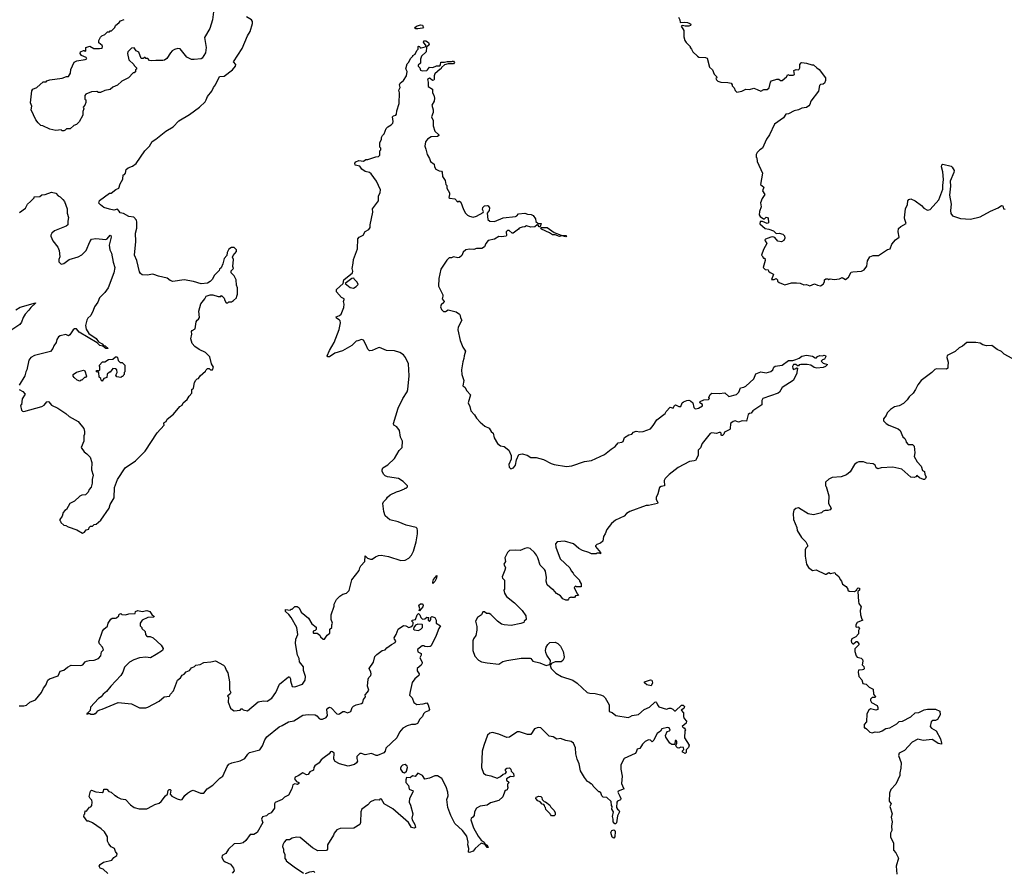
# Model space of a CAD drawing. Extents: x 2087054 to 2277909, y 548907 to 753496.
# Tile 390 of 444: x 2253369 to 2264415, y 654247 to 663816. Entities that reach past the tile are written whole.
import ezdxf

# ---------------------------------------------------------------- set-up
doc = ezdxf.new("R2010")
doc.units = 0

msp = doc.modelspace()

# ---------------------------------------------------------------- linework, layer by layer
at = {"layer": '0CON20XD'}
for points in [[(2255542, 663905), (2255532, 663815), (2255504, 663716), (2255442, 663615), (2255460, 663505), (2255452, 663445), (2255417, 663385), (2255405, 663377), (2255328, 663368), (2255295, 663368), (2255245, 663397), (2255169, 663489), (2255145, 663492), (2255105, 663480), (2255080, 663465), (2255060, 663445), (2255020, 663380), (2254995, 663363), (2254975, 663357), (2254895, 663360), (2254844, 663354), (2254825, 663360), (2254805, 663380), (2254785, 663380), (2254775, 663390), (2254765, 663390), (2254755, 663380), (2254732, 663382), (2254705, 663450), (2254677, 663467), (2254655, 663500), (2254625, 663498), (2254584, 663456), (2254578, 663435), (2254592, 663365), (2254650, 663315), (2254652, 663302), (2254680, 663275), (2254678, 663262), (2254670, 663255), (2254668, 663232), (2254655, 663220), (2254642, 663218), (2254590, 663165), (2254515, 663128), (2254465, 663080), (2254415, 663060), (2254385, 663031), (2254325, 663022), (2254275, 663000), (2254255, 663000), (2254235, 663010), (2254175, 663008), (2254111, 662979), (2254100, 662965), (2254100, 662925), (2254110, 662915), (2254110, 662885), (2254100, 662855), (2254080, 662835), (2254090, 662815), (2254078, 662785), (2254077, 662745), (2254035, 662670), (2254005, 662640), (2253975, 662630), (2253935, 662590), (2253895, 662590), (2253880, 662575), (2253865, 662570), (2253845, 662570), (2253835, 662580), (2253775, 662572), (2253708, 662588), (2253630, 662625), (2253605, 662630), (2253577, 662657), (2253552, 662692), (2253498, 662805), (2253507, 662845), (2253492, 662882), (2253494, 662915), (2253507, 663017), (2253515, 663037), (2253560, 663055), (2253633, 663117), (2253665, 663120), (2253675, 663130), (2253708, 663142), (2253845, 663160), (2253895, 663180), (2253915, 663180), (2253940, 663215), (2253943, 663257), (2253981, 663339), (2254010, 663355), (2254105, 663370), (2254122, 663378), (2254115, 663392), (2254062, 663415), (2254048, 663435), (2254050, 663455), (2254085, 663470), (2254095, 663470), (2254105, 663460), (2254110, 663465), (2254110, 663505), (2254155, 663520), (2254202, 663492), (2254265, 663491), (2254293, 663497), (2254300, 663515), (2254296, 663526), (2254258, 663558), (2254258, 663582), (2254275, 663620), (2254290, 663635), (2254325, 663650), (2254355, 663680), (2254375, 663680), (2254385, 663690), (2254398, 663692), (2254435, 663730), (2254445, 663750), (2254486, 663784), (2254500, 663805), (2254542, 663818)], [(2254075, 658052), (2254096, 658064), (2254115, 658090), (2254145, 658100), (2254150, 658115), (2254165, 658130), (2254187, 658133), (2254205, 658150), (2254227, 658153), (2254279, 658201), (2254372, 658335), (2254383, 658375), (2254429, 658451), (2254434, 658566), (2254466, 658654), (2254552, 658785), (2254668, 658865), (2254776, 658974), (2254910, 659180), (2254990, 659265), (2254987, 659285), (2254991, 659295), (2255013, 659307), (2255025, 659334), (2255093, 659387), (2255165, 659474), (2255191, 659489), (2255205, 659515), (2255248, 659552), (2255269, 659591), (2255302, 659625), (2255300, 659665), (2255318, 659682), (2255332, 659745), (2255345, 659770), (2255360, 659785), (2255375, 659790), (2255395, 659820), (2255455, 659870), (2255460, 659885), (2255475, 659900), (2255495, 659900), (2255508, 659888), (2255532, 659888), (2255542, 659915), (2255522, 659955), (2255503, 660033), (2255455, 660080), (2255384, 660114), (2255335, 660148), (2255305, 660182), (2255288, 660235), (2255302, 660285), (2255296, 660315), (2255304, 660326), (2255338, 660345), (2255348, 660425), (2255360, 660445), (2255376, 660454), (2255386, 660474), (2255380, 660545), (2255403, 660627), (2255447, 660683), (2255460, 660715), (2255505, 660728), (2255535, 660728), (2255595, 660708), (2255625, 660710), (2255635, 660720), (2255665, 660690), (2255670, 660665), (2255685, 660640), (2255705, 660640), (2255715, 660650), (2255745, 660650), (2255767, 660663), (2255800, 660695), (2255807, 660713), (2255812, 660735), (2255812, 660805), (2255802, 660835), (2255798, 660895), (2255775, 660940), (2255740, 660975), (2255742, 660998), (2255768, 661025), (2255760, 661045), (2255767, 661123), (2255758, 661152), (2255765, 661170), (2255800, 661215), (2255800, 661235), (2255775, 661260), (2255745, 661260), (2255715, 661240), (2255697, 661203), (2255692, 661168), (2255662, 661135), (2255648, 661075), (2255628, 661032), (2255610, 661015), (2255608, 661002), (2255555, 660950), (2255529, 660901), (2255505, 660878), (2255475, 660860), (2255405, 660852), (2255319, 660879), (2255215, 660897), (2255087, 660877), (2255059, 660889), (2255025, 660917), (2254925, 660939), (2254875, 660956), (2254855, 660959), (2254805, 660950), (2254745, 660954), (2254725, 660967), (2254712, 660985), (2254684, 661114), (2254658, 661175), (2254671, 661325), (2254668, 661422), (2254682, 661478), (2254684, 661545), (2254678, 661568), (2254648, 661598), (2254595, 661608), (2254535, 661642), (2254495, 661648), (2254486, 661666), (2254465, 661688), (2254425, 661678), (2254375, 661688), (2254315, 661710), (2254277, 661737), (2254258, 661758), (2254264, 661786), (2254375, 661870), (2254395, 661870), (2254449, 661911), (2254483, 661927), (2254497, 661975), (2254527, 662025), (2254530, 662075), (2254545, 662080), (2254558, 662095), (2254562, 662135), (2254585, 662153), (2254635, 662173), (2254675, 662202), (2254773, 662345), (2254824, 662396), (2254855, 662450), (2254898, 662475), (2255008, 662565), (2255092, 662615), (2255155, 662680), (2255275, 662753), (2255388, 662835), (2255450, 662895), (2255463, 662915), (2255477, 662955), (2255523, 663015), (2255544, 663056), (2255566, 663084), (2255612, 663178), (2255665, 663182), (2255755, 663254), (2255791, 663295), (2255793, 663315), (2255767, 663345), (2255866, 663494), (2255926, 663635), (2255956, 663684), (2255981, 663775), (2255980, 663795), (2255968, 663815), (2255915, 663848)], [(2260760, 663845), (2260777, 663815), (2260780, 663785), (2260831, 663789), (2260860, 663785), (2260888, 663775), (2260897, 663765), (2260895, 663752), (2260875, 663742), (2260835, 663742), (2260805, 663750), (2260790, 663745), (2260820, 663695), (2260820, 663625), (2260833, 663583), (2260845, 663560), (2260890, 663515), (2260890, 663505), (2260907, 663487), (2260922, 663455), (2260972, 663405), (2260990, 663395), (2261065, 663392), (2261083, 663383), (2261107, 663285), (2261143, 663253), (2261160, 663205), (2261188, 663178), (2261190, 663165), (2261180, 663155), (2261185, 663140), (2261200, 663125), (2261234, 663114), (2261315, 663113), (2261350, 663105), (2261362, 663085), (2261363, 663073), (2261385, 663050), (2261395, 663020), (2261415, 663002), (2261470, 663015), (2261515, 663037), (2261555, 663033), (2261605, 663047), (2261642, 663032), (2261685, 663013), (2261719, 663031), (2261756, 663034), (2261778, 663052), (2261792, 663115), (2261805, 663130), (2261865, 663150), (2261885, 663148), (2261905, 663133), (2261925, 663133), (2261972, 663175), (2261985, 663200), (2262003, 663193), (2262045, 663193), (2262060, 663200), (2262053, 663245), (2262082, 663258), (2262105, 663252), (2262115, 663262), (2262121, 663275), (2262123, 663315), (2262135, 663332), (2262145, 663337), (2262195, 663330), (2262255, 663308), (2262275, 663310), (2262314, 663274), (2262339, 663259), (2262408, 663165), (2262408, 663135), (2262398, 663105), (2262385, 663093), (2262355, 663090), (2262341, 663079), (2262330, 663015), (2262245, 662903), (2262232, 662865), (2262221, 662849), (2262195, 662831), (2262145, 662822), (2262105, 662805), (2262058, 662795), (2261995, 662761), (2261964, 662756), (2261938, 662715), (2261838, 662645), (2261782, 662525), (2261746, 662474), (2261702, 662375), (2261674, 662356), (2261642, 662325), (2261633, 662303), (2261632, 662275), (2261640, 662265), (2261644, 662224), (2261702, 662095), (2261682, 661965), (2261718, 661935), (2261702, 661895), (2261727, 661855), (2261699, 661811), (2261681, 661759), (2261689, 661715), (2261670, 661665), (2261667, 661625), (2261675, 661608), (2261715, 661580), (2261725, 661580), (2261745, 661598), (2261760, 661595), (2261768, 661585), (2261770, 661545), (2261770, 661535), (2261755, 661530), (2261702, 661552), (2261678, 661552), (2261673, 661525), (2261734, 661474), (2261775, 661467), (2261826, 661446), (2261855, 661417), (2261888, 661422), (2261930, 661410), (2261949, 661389), (2261954, 661365), (2261943, 661337), (2261915, 661323), (2261875, 661331), (2261840, 661370), (2261819, 661379), (2261795, 661376), (2261737, 661353), (2261730, 661345), (2261732, 661335), (2261750, 661305), (2261713, 661237), (2261692, 661175), (2261698, 661165), (2261715, 661140), (2261728, 661138), (2261732, 661115), (2261710, 661035), (2261733, 661013), (2261765, 661010), (2261770, 660995), (2261787, 660977), (2261820, 660965), (2261827, 660957), (2261802, 660902), (2261835, 660902), (2261855, 660910), (2261870, 660895), (2261872, 660882), (2261890, 660865), (2261935, 660848), (2261955, 660842), (2262028, 660862), (2262085, 660862), (2262125, 660860), (2262165, 660840), (2262195, 660843), (2262235, 660829), (2262285, 660850), (2262320, 660835), (2262355, 660830), (2262385, 660847), (2262400, 660875), (2262400, 660895), (2262413, 660907), (2262435, 660908), (2262445, 660900), (2262463, 660907), (2262505, 660902), (2262565, 660908), (2262595, 660922), (2262635, 660900), (2262669, 660925), (2262699, 660981), (2262715, 660987), (2262815, 660993), (2262843, 661007), (2262875, 661050), (2262881, 661109), (2262907, 661153), (2262945, 661169), (2263005, 661168), (2263105, 661238), (2263136, 661244), (2263152, 661298), (2263194, 661346), (2263236, 661374), (2263224, 661436), (2263229, 661471), (2263254, 661496), (2263315, 661530), (2263299, 661575), (2263294, 661594), (2263307, 661693), (2263328, 661742), (2263334, 661785), (2263345, 661798), (2263365, 661804), (2263414, 661784), (2263485, 661732), (2263512, 661702), (2263555, 661679), (2263585, 661687), (2263680, 661795), (2263726, 661915), (2263724, 661955), (2263734, 662024), (2263727, 662107), (2263711, 662165), (2263714, 662186), (2263725, 662193), (2263821, 662171), (2263832, 662162), (2263852, 662125), (2263849, 662101), (2263808, 662005), (2263812, 661948), (2263802, 661845), (2263820, 661745), (2263811, 661675), (2263815, 661640), (2263835, 661613), (2263925, 661586), (2263980, 661580)], [(2257835, 663713), (2257814, 663714), (2257800, 663725), (2257820, 663745), (2257865, 663760), (2257890, 663755), (2257892, 663742), (2257900, 663735), (2257888, 663722), (2257835, 663713)], [(2257187, 657663), (2257198, 657685), (2257240, 657735), (2257245, 657798), (2257272, 657772), (2257305, 657760), (2257325, 657762), (2257362, 657788), (2257395, 657802), (2257425, 657807), (2257505, 657793), (2257645, 657748), (2257695, 657752), (2257735, 657773), (2257766, 657805), (2257787, 657853), (2257816, 657955), (2257833, 658045), (2257832, 658085), (2257828, 658105), (2257816, 658116), (2257705, 658144), (2257615, 658179), (2257522, 658202), (2257469, 658249), (2257453, 658295), (2257442, 658385), (2257450, 658405), (2257485, 658440), (2257494, 658456), (2257525, 658482), (2257595, 658518), (2257635, 658528), (2257685, 658550), (2257695, 658560), (2257705, 658560), (2257720, 658575), (2257720, 658585), (2257670, 658635), (2257620, 658665), (2257494, 658684), (2257470, 658695), (2257455, 658710), (2257436, 658746), (2257434, 658765), (2257444, 658786), (2257499, 658821), (2257575, 658892), (2257625, 658980), (2257660, 659015), (2257662, 659085), (2257641, 659131), (2257630, 659205), (2257602, 659245), (2257568, 659265), (2257564, 659284), (2257616, 659455), (2257667, 659563), (2257715, 659641), (2257724, 659666), (2257738, 659818), (2257731, 659955), (2257698, 660025), (2257675, 660054), (2257635, 660082), (2257575, 660099), (2257485, 660104), (2257405, 660136), (2257390, 660135), (2257325, 660102), (2257295, 660100), (2257275, 660120), (2257258, 660165), (2257225, 660218), (2257205, 660228), (2257162, 660212), (2257145, 660210), (2257095, 660160), (2256991, 660099), (2256905, 660072), (2256845, 660032), (2256825, 660033), (2256819, 660045), (2256845, 660105), (2256896, 660195), (2256955, 660340), (2256969, 660415), (2256966, 660435), (2256955, 660449), (2256923, 660465), (2256918, 660482), (2256958, 660495), (2256975, 660512), (2257006, 660585), (2257010, 660625), (2257002, 660655), (2257010, 660675), (2257008, 660685), (2256980, 660700), (2256925, 660760), (2256923, 660787), (2257000, 660855), (2257004, 660896), (2257102, 660975), (2257108, 660995), (2257098, 661025), (2257112, 661085), (2257114, 661126), (2257160, 661245), (2257163, 661357), (2257178, 661375), (2257223, 661397), (2257245, 661438), (2257285, 661462), (2257302, 661485), (2257302, 661515), (2257331, 661655), (2257328, 661695), (2257393, 661785), (2257396, 661835), (2257414, 661875), (2257416, 661906), (2257372, 662005), (2257312, 662085), (2257295, 662100), (2257245, 662113), (2257207, 662137), (2257185, 662172), (2257134, 662184), (2257128, 662205), (2257139, 662221), (2257174, 662236), (2257225, 662230), (2257253, 662247), (2257275, 662248), (2257365, 662278), (2257395, 662280), (2257410, 662295), (2257410, 662345), (2257420, 662355), (2257420, 662375), (2257410, 662385), (2257410, 662435), (2257430, 662475), (2257428, 662495), (2257438, 662515), (2257458, 662535), (2257480, 662595), (2257500, 662615), (2257538, 662635), (2257554, 662655), (2257561, 662675), (2257550, 662725), (2257563, 662737), (2257590, 662745), (2257598, 662755), (2257600, 662795), (2257626, 662876), (2257631, 662995), (2257624, 663025), (2257637, 663055), (2257631, 663085), (2257638, 663102), (2257676, 663134), (2257710, 663185), (2257717, 663235), (2257703, 663265), (2257718, 663322), (2257735, 663340), (2257755, 663380), (2257780, 663405), (2257780, 663415), (2257805, 663430), (2257825, 663470), (2257840, 663485), (2257840, 663515), (2257845, 663520), (2257856, 663516), (2257862, 663502), (2257875, 663500), (2257918, 663512), (2257928, 663522), (2257900, 663565), (2257905, 663580), (2257925, 663580), (2257955, 663562), (2257962, 663535), (2257932, 663508), (2257930, 663455), (2257877, 663405), (2257866, 663374), (2257865, 663330), (2257840, 663305), (2257840, 663295), (2257857, 663277), (2257865, 663250), (2257885, 663242), (2257935, 663247), (2257946, 663254), (2257965, 663282), (2258005, 663278), (2258045, 663298), (2258082, 663298), (2258092, 663308), (2258095, 663340), (2258135, 663338), (2258165, 663347), (2258215, 663348), (2258225, 663352), (2258235, 663350), (2258248, 663335), (2258235, 663322), (2258175, 663322), (2258135, 663310), (2258102, 663278), (2258095, 663260), (2258085, 663260), (2258025, 663210), (2258018, 663185), (2258020, 663145), (2258015, 663138), (2258000, 663135), (2257976, 663156), (2257965, 663159), (2257944, 663145), (2257952, 663115), (2257950, 663065), (2258000, 663035), (2258000, 662995), (2258015, 662970), (2258023, 662935), (2258019, 662901), (2257992, 662855), (2258008, 662805), (2258008, 662775), (2257990, 662725), (2258009, 662685), (2258009, 662625), (2258027, 662565), (2258072, 662525), (2258072, 662515), (2258056, 662504), (2257985, 662501), (2257946, 662474), (2257922, 662445), (2257916, 662395), (2257924, 662364), (2257940, 662305), (2257967, 662257), (2257978, 662225), (2258020, 662195), (2258023, 662165), (2258037, 662137), (2258075, 662118), (2258100, 662115), (2258108, 662105), (2258112, 662055), (2258142, 662012), (2258150, 661965), (2258160, 661955), (2258162, 661925), (2258192, 661872), (2258192, 661855), (2258182, 661822), (2258193, 661813), (2258250, 661805), (2258285, 661770), (2258292, 661778), (2258305, 661778), (2258318, 661768), (2258350, 661685), (2258372, 661645), (2258394, 661624), (2258415, 661611), (2258455, 661601), (2258495, 661610), (2258569, 661651), (2258572, 661665), (2258560, 661685), (2258565, 661710), (2258582, 661728), (2258615, 661730), (2258626, 661726), (2258640, 661705), (2258638, 661675), (2258612, 661645), (2258622, 661575), (2258643, 661555), (2258695, 661552), (2258795, 661593), (2258933, 661607), (2258946, 661614), (2258965, 661638), (2259035, 661643), (2259065, 661633), (2259109, 661629), (2259130, 661620), (2259155, 661580), (2259161, 661551), (2259185, 661530), (2259218, 661528), (2259208, 661492), (2259195, 661492), (2259192, 661498), (2259185, 661510), (2259175, 661512), (2259148, 661492), (2259105, 661487), (2259055, 661504), (2259035, 661492), (2259005, 661489), (2258974, 661476), (2258966, 661464), (2258905, 661422), (2258895, 661422), (2258859, 661449), (2258840, 661450), (2258828, 661435), (2258830, 661395), (2258825, 661388), (2258775, 661378), (2258745, 661382), (2258696, 661354), (2258625, 661337), (2258600, 661305), (2258582, 661268), (2258555, 661250), (2258495, 661250), (2258463, 661237), (2258415, 661240), (2258376, 661234), (2258345, 661208), (2258329, 661171), (2258304, 661146), (2258285, 661143), (2258237, 661153), (2258215, 661142), (2258188, 661142), (2258162, 661118), (2258093, 661015), (2258073, 660913), (2258068, 660825), (2258115, 660730), (2258118, 660712), (2258108, 660685), (2258130, 660655), (2258128, 660642), (2258097, 660615), (2258090, 660595), (2258102, 660562), (2258125, 660542), (2258145, 660542), (2258175, 660560), (2258265, 660538), (2258302, 660512), (2258311, 660495), (2258315, 660470), (2258330, 660445), (2258288, 660365), (2258283, 660337), (2258309, 660215), (2258342, 660142), (2258372, 660095), (2258354, 660045), (2258353, 660013), (2258340, 659975), (2258326, 659886), (2258331, 659835), (2258351, 659765), (2258340, 659705), (2258365, 659690), (2258385, 659652), (2258426, 659606), (2258400, 659515), (2258419, 659475), (2258432, 659425), (2258473, 659383), (2258494, 659345), (2258535, 659300), (2258587, 659255), (2258635, 659230), (2258657, 659195), (2258680, 659175), (2258692, 659122), (2258728, 659058), (2258765, 659033), (2258806, 659026), (2258857, 658985), (2258882, 658925), (2258882, 658885), (2258858, 658825), (2258860, 658795), (2258880, 658775), (2258910, 658785), (2258932, 658815), (2258943, 658877), (2258970, 658935), (2259005, 658942), (2259062, 658928), (2259105, 658902), (2259163, 658903), (2259245, 658880), (2259330, 658835), (2259365, 658823), (2259505, 658803), (2259565, 658810), (2259705, 658859), (2259785, 658869), (2259930, 658935), (2260004, 658996), (2260050, 659025), (2260085, 659068), (2260125, 659073), (2260138, 659082), (2260154, 659126), (2260204, 659156), (2260235, 659163), (2260255, 659186), (2260285, 659197), (2260325, 659190), (2260365, 659194), (2260445, 659226), (2260475, 659260), (2260516, 659325), (2260610, 659395), (2260622, 659418), (2260665, 659468), (2260700, 659455), (2260714, 659486), (2260725, 659492), (2260765, 659474), (2260786, 659474), (2260803, 659515), (2260815, 659528), (2260855, 659543), (2260875, 659547), (2260895, 659540), (2260922, 659515), (2260934, 659464), (2260942, 659452), (2260955, 659449), (2260985, 659457), (2261029, 659481), (2261028, 659498), (2261000, 659515), (2261005, 659530), (2261045, 659550), (2261098, 659552), (2261107, 659563), (2261100, 659575), (2261115, 659610), (2261135, 659623), (2261215, 659621), (2261279, 659629), (2261325, 659588), (2261410, 659610), (2261436, 659634), (2261457, 659683), (2261495, 659691), (2261515, 659703), (2261607, 659785), (2261629, 659841), (2261685, 659864), (2261745, 659853), (2261795, 659867), (2261818, 659885), (2261830, 659915), (2261845, 659927), (2261925, 659938), (2261995, 659992), (2262043, 659993), (2262075, 660002), (2262115, 660017), (2262145, 660038), (2262195, 660052), (2262265, 660038), (2262295, 660020), (2262308, 660022), (2262320, 660035), (2262345, 660047), (2262375, 660042), (2262395, 660052), (2262408, 660048), (2262412, 660035), (2262400, 660005), (2262375, 660000), (2262360, 659985), (2262385, 659960), (2262430, 659945), (2262410, 659925), (2262385, 659912), (2262314, 659904)], [(2253368, 661652), (2253435, 661700), (2253455, 661747), (2253492, 661775), (2253530, 661815), (2253533, 661827), (2253595, 661832), (2253618, 661852), (2253655, 661853), (2253725, 661882), (2253775, 661870), (2253801, 661841), (2253825, 661828), (2253855, 661798), (2253870, 661775), (2253900, 661695), (2253901, 661645), (2253916, 661595), (2253908, 661555), (2253909, 661515), (2253892, 661498), (2253760, 661445), (2253731, 661419), (2253718, 661398), (2253718, 661385), (2253742, 661335), (2253798, 661265), (2253812, 661225), (2253818, 661155), (2253808, 661125), (2253808, 661098), (2253835, 661072), (2253865, 661078), (2253925, 661123), (2254025, 661153), (2254065, 661177), (2254114, 661226), (2254156, 661324), (2254176, 661354), (2254225, 661361), (2254335, 661351), (2254352, 661358), (2254385, 661398), (2254390, 661395), (2254394, 661374), (2254373, 661285), (2254382, 661235), (2254401, 661195), (2254417, 661095), (2254438, 661035), (2254426, 660975), (2254360, 660805), (2254326, 660755), (2254266, 660694), (2254245, 660646), (2254209, 660595), (2254193, 660553), (2254166, 660495), (2254134, 660465), (2254122, 660445), (2254106, 660385), (2254115, 660343), (2254145, 660296), (2254227, 660237), (2254252, 660202), (2254295, 660180), (2254308, 660158), (2254328, 660155), (2254360, 660125), (2254335, 660127), (2254303, 660153), (2254269, 660159), (2254239, 660189), (2254035, 660309), (2254006, 660346), (2253985, 660346), (2253969, 660335), (2253930, 660280), (2253915, 660269), (2253885, 660283), (2253825, 660269), (2253804, 660255), (2253784, 660225), (2253778, 660195), (2253752, 660155), (2253741, 660125), (2253715, 660094), (2253535, 660046), (2253494, 660026), (2253473, 659995), (2253448, 659885), (2253438, 659865), (2253425, 659820), (2253363, 659715)], [(2263980, 661580), (2264035, 661577), (2264145, 661602), (2264262, 661668), (2264346, 661704), (2264385, 661730), (2264398, 661728), (2264405, 661692), (2264425, 661690)], [(2259495, 661379), (2259455, 661390), (2259425, 661383), (2259375, 661401), (2259345, 661403), (2259313, 661425), (2259222, 661465), (2259212, 661478), (2259225, 661483), (2259285, 661482), (2259365, 661429), (2259445, 661399), (2259498, 661395), (2259505, 661384), (2259495, 661379)], [(2257115, 660802), (2257145, 660820), (2257168, 660845), (2257155, 660870), (2257120, 660905), (2257117, 660917), (2257095, 660910), (2257020, 660855), (2257075, 660810), (2257115, 660802)], [(2253325, 660561), (2253375, 660590), (2253545, 660640), (2253546, 660635), (2253493, 660587), (2253472, 660555), (2253430, 660510), (2253408, 660475), (2253390, 660420), (2253371, 660395), (2253215, 660289)], [(2264505, 660014), (2264415, 660064), (2264385, 660094), (2264335, 660114), (2264275, 660158), (2264214, 660154), (2264176, 660166), (2264146, 660186), (2264095, 660194), (2263995, 660193), (2263945, 660151), (2263908, 660132), (2263865, 660093), (2263775, 660048), (2263769, 660025), (2263784, 659974), (2263782, 659922), (2263782, 659905), (2263766, 659894), (2263655, 659896), (2263635, 659890), (2263603, 659857), (2263484, 659766), (2263445, 659718), (2263420, 659665), (2263392, 659625), (2263347, 659583), (2263325, 659548), (2263285, 659508), (2263236, 659484), (2263185, 659472), (2263137, 659443), (2263100, 659405), (2263090, 659375), (2263060, 659335), (2263060, 659315), (2263090, 659285), (2263120, 659265), (2263224, 659224), (2263248, 659205), (2263278, 659135), (2263298, 659115), (2263312, 659092), (2263313, 659073), (2263335, 659050), (2263387, 659047), (2263405, 659030), (2263412, 658955), (2263403, 658913), (2263437, 658855), (2263484, 658804), (2263497, 658757), (2263520, 658745), (2263523, 658713), (2263538, 658685), (2263532, 658665), (2263520, 658655), (2263510, 658655), (2263464, 658674), (2263435, 658700), (2263422, 658685), (2263403, 658677), (2263365, 658681), (2263265, 658772), (2263166, 658794), (2263035, 658786), (2262995, 658774), (2262976, 658785), (2262965, 658817), (2262945, 658830), (2262875, 658840), (2262835, 658853), (2262785, 658853), (2262765, 658847), (2262736, 658824), (2262685, 658740), (2262645, 658707), (2262585, 658687), (2262485, 658678), (2262445, 658660), (2262410, 658625), (2262410, 658585), (2262417, 658577), (2262447, 658473), (2262443, 658385), (2262473, 658335), (2262462, 658315), (2262435, 658307), (2262404, 658306), (2262385, 658300), (2262365, 658282), (2262275, 658258), (2262215, 658272), (2262105, 658338), (2262075, 658330), (2262055, 658310), (2262048, 658275), (2262050, 658205), (2262086, 658116), (2262093, 658083), (2262140, 658005), (2262189, 657955), (2262209, 657919), (2262207, 657905), (2262188, 657885), (2262180, 657865), (2262181, 657795), (2262197, 657705), (2262218, 657668), (2262265, 657636), (2262305, 657642), (2262405, 657592), (2262417, 657593), (2262445, 657610), (2262465, 657600), (2262515, 657610), (2262520, 657595), (2262558, 657568), (2262573, 657535), (2262590, 657515), (2262600, 657480), (2262643, 657453), (2262660, 657425), (2262660, 657415), (2262674, 657404), (2262735, 657398), (2262758, 657412), (2262760, 657425), (2262775, 657440), (2262790, 657435), (2262790, 657415), (2262772, 657398), (2262778, 657285), (2262782, 657265), (2262808, 657225), (2262800, 657185), (2262803, 657135), (2262818, 657088), (2262830, 657075), (2262765, 657050), (2262750, 657025), (2262748, 657008), (2262755, 657000), (2262775, 657002), (2262792, 656985), (2262778, 656962), (2262780, 656925), (2262749, 656891), (2262704, 656866), (2262698, 656845), (2262700, 656825), (2262715, 656810), (2262725, 656810), (2262755, 656838), (2262765, 656838), (2262785, 656810), (2262785, 656800), (2262740, 656755), (2262738, 656725), (2262753, 656675), (2262765, 656660), (2262811, 656651), (2262823, 656635), (2262829, 656615), (2262822, 656575), (2262838, 656555), (2262842, 656535), (2262840, 656525), (2262825, 656518), (2262780, 656515), (2262777, 656495), (2262784, 656445), (2262816, 656406), (2262827, 656367), (2262867, 656357), (2262900, 656325), (2262943, 656303), (2262947, 656247), (2262970, 656215), (2262965, 656210), (2262932, 656208), (2262915, 656190), (2262914, 656174), (2262925, 656152), (2262989, 656119), (2262998, 656098), (2262996, 656075), (2262975, 656067), (2262915, 656080), (2262895, 656068), (2262873, 656025), (2262868, 655935), (2262842, 655905), (2262845, 655870), (2262855, 655870), (2262869, 655859), (2262905, 655818), (2262933, 655813), (2262965, 655823), (2262995, 655820), (2263020, 655825), (2263046, 655834), (2263085, 655861), (2263132, 655868), (2263211, 655915), (2263235, 655938), (2263275, 655943), (2263365, 655991), (2263415, 656038), (2263455, 656042), (2263515, 656069), (2263555, 656079), (2263645, 656077), (2263692, 656055), (2263694, 656015), (2263665, 655961), (2263645, 655951), (2263615, 655950), (2263594, 655936), (2263584, 655885), (2263598, 655865), (2263650, 655835), (2263699, 655745), (2263712, 655695), (2263710, 655685), (2263674, 655694), (2263658, 655705)], [(2254295, 659760), (2254282, 659772), (2254278, 659788), (2254260, 659805), (2254258, 659858), (2254230, 659865), (2254232, 659878), (2254245, 659880), (2254255, 659870), (2254270, 659885), (2254270, 659925), (2254260, 659935), (2254300, 659975), (2254325, 659978), (2254365, 660001), (2254415, 660007), (2254445, 660031), (2254461, 660031), (2254468, 660025), (2254475, 659990), (2254495, 659970), (2254518, 659968), (2254547, 659937), (2254550, 659865), (2254540, 659855), (2254540, 659835), (2254532, 659828), (2254528, 659812), (2254515, 659810), (2254505, 659800), (2254458, 659808), (2254448, 659825), (2254462, 659855), (2254460, 659885), (2254445, 659898), (2254415, 659900), (2254385, 659860), (2254375, 659860), (2254352, 659838), (2254348, 659802), (2254312, 659788), (2254295, 659760)], [(2262314, 659904), (2262282, 659912), (2262245, 659938), (2262205, 659946), (2262132, 659948), (2262115, 659942), (2262105, 659930), (2262095, 659930), (2262076, 659946), (2262052, 659945), (2262040, 659925), (2262043, 659903), (2262052, 659892), (2262078, 659902), (2262085, 659910), (2262100, 659905), (2262090, 659895), (2262088, 659845), (2262048, 659765), (2261923, 659687), (2261894, 659636), (2261878, 659625), (2261707, 659563), (2261697, 659543), (2261697, 659493), (2261594, 659426), (2261575, 659400), (2261555, 659398), (2261540, 659385), (2261525, 659312), (2261475, 659313), (2261435, 659298), (2261395, 659314), (2261372, 659308), (2261343, 659285), (2261340, 659225), (2261335, 659218), (2261278, 659185), (2261270, 659165), (2261255, 659150), (2261245, 659148), (2261238, 659155), (2261238, 659175), (2261232, 659182), (2261215, 659182), (2261185, 659171), (2261135, 659179), (2261115, 659173), (2261025, 659058), (2261008, 659012), (2260982, 658985), (2260980, 658925), (2260950, 658870), (2260936, 658864), (2260885, 658858), (2260755, 658792), (2260655, 658712), (2260612, 658668), (2260600, 658645), (2260602, 658585), (2260564, 658576), (2260546, 658564), (2260528, 658495), (2260508, 658455), (2260508, 658435), (2260530, 658395), (2260523, 658387), (2260425, 658362), (2260398, 658362), (2260215, 658298), (2260178, 658275), (2260150, 658245), (2260055, 658198), (2260007, 658163), (2259956, 658094), (2259937, 658045), (2259918, 658015), (2259910, 657965), (2259885, 657940), (2259843, 657927), (2259828, 657912), (2259828, 657905), (2259887, 657835), (2259885, 657822), (2259878, 657828), (2259845, 657828), (2259835, 657820), (2259785, 657822), (2259755, 657838), (2259685, 657857), (2259643, 657883), (2259584, 657934), (2259483, 657963), (2259400, 657955), (2259382, 657935), (2259383, 657895), (2259432, 657765), (2259540, 657665), (2259555, 657630), (2259580, 657605), (2259585, 657590), (2259650, 657525), (2259650, 657515), (2259670, 657485), (2259668, 657452), (2259615, 657450), (2259605, 657460), (2259590, 657445), (2259622, 657372), (2259638, 657352), (2259605, 657350), (2259595, 657330), (2259565, 657330), (2259555, 657340), (2259548, 657332), (2259532, 657328), (2259528, 657312), (2259518, 657302), (2259495, 657300), (2259462, 657315), (2259435, 657350), (2259392, 657375), (2259355, 657420), (2259345, 657422), (2259288, 657475), (2259274, 657514), (2259279, 657555), (2259268, 657625), (2259258, 657645), (2259208, 657695), (2259184, 657775), (2259167, 657807), (2259146, 657835), (2259095, 657880), (2259065, 657890), (2259035, 657883), (2258985, 657860), (2258936, 657864), (2258865, 657858), (2258840, 657835), (2258812, 657775), (2258818, 657735), (2258802, 657705), (2258818, 657665), (2258813, 657637), (2258782, 657565), (2258787, 657547), (2258810, 657525), (2258808, 657425), (2258802, 657415), (2258808, 657378), (2258831, 657341), (2258922, 657272), (2259008, 657185), (2259048, 657125), (2259050, 657085), (2259030, 657065), (2259025, 657050), (2258992, 657038), (2258883, 657017), (2258805, 657023), (2258775, 657033), (2258728, 657065), (2258655, 657140), (2258635, 657150), (2258605, 657150), (2258585, 657170), (2258565, 657170), (2258552, 657135), (2258504, 657105), (2258484, 657065), (2258498, 657005), (2258498, 656965), (2258487, 656905), (2258462, 656868), (2258453, 656845), (2258454, 656736), (2258474, 656674), (2258515, 656628), (2258551, 656611), (2258615, 656597), (2258745, 656583), (2258788, 656612), (2258835, 656624), (2258995, 656651), (2259095, 656651), (2259105, 656647), (2259125, 656617), (2259205, 656597), (2259275, 656567), (2259312, 656578), (2259322, 656588), (2259323, 656623), (2259284, 656684), (2259273, 656715), (2259270, 656735), (2259277, 656775), (2259293, 656805), (2259315, 656826), (2259375, 656830), (2259406, 656816), (2259438, 656785), (2259468, 656725), (2259477, 656665), (2259472, 656645), (2259462, 656625), (2259445, 656610), (2259375, 656610), (2259344, 656596), (2259330, 656585), (2259322, 656568), (2259332, 656535), (2259385, 656483), (2259446, 656446), (2259574, 656404), (2259625, 656368), (2259736, 656266), (2259765, 656257), (2259825, 656253), (2259885, 656240), (2259915, 656227), (2259937, 656205), (2259983, 656125), (2259983, 656053), (2260015, 656042), (2260056, 656006), (2260195, 655986), (2260215, 655991), (2260240, 656005), (2260311, 656019), (2260375, 656074), (2260435, 656100), (2260495, 656158), (2260505, 656160), (2260513, 656153), (2260526, 656126), (2260540, 656105), (2260625, 656078), (2260655, 656091), (2260675, 656091), (2260698, 656078), (2260715, 656058), (2260725, 656060), (2260795, 656122), (2260812, 656122), (2260827, 656107), (2260820, 656085), (2260792, 656065), (2260817, 656037), (2260816, 655995), (2260822, 655972), (2260850, 655945), (2260848, 655922), (2260800, 655885), (2260815, 655870), (2260825, 655870), (2260840, 655845), (2260830, 655835), (2260827, 655755), (2260879, 655675), (2260874, 655646), (2260848, 655622), (2260847, 655593), (2260835, 655580), (2260808, 655595), (2260803, 655607), (2260820, 655625), (2260815, 655648), (2260788, 655652), (2260765, 655640), (2260750, 655645), (2260735, 655660), (2260732, 655668), (2260742, 655695), (2260742, 655715), (2260735, 655728), (2260722, 655725), (2260720, 655685), (2260715, 655680), (2260685, 655683), (2260663, 655695), (2260619, 655765), (2260614, 655784), (2260634, 655826), (2260660, 655835), (2260666, 655844), (2260655, 655870), (2260635, 655873), (2260575, 655858), (2260558, 655832), (2260522, 655805), (2260493, 655757), (2260485, 655730), (2260470, 655715), (2260463, 655713), (2260445, 655730), (2260425, 655732), (2260386, 655714), (2260356, 655684), (2260325, 655638), (2260295, 655628), (2260286, 655595), (2260275, 655580), (2260150, 655525), (2260112, 655455), (2260112, 655405), (2260130, 655325), (2260120, 655245), (2260142, 655192), (2260150, 655185), (2260085, 655158), (2260078, 655145), (2260103, 655103), (2260112, 655075), (2260108, 655062), (2260075, 655046), (2260069, 655035), (2260066, 654975), (2260075, 654956), (2260092, 654945), (2260098, 654925), (2260075, 654880), (2260066, 654804), (2260055, 654790), (2260045, 654790), (2260029, 654815), (2260029, 654845), (2260020, 654875), (2260031, 654925), (2260012, 654955), (2260017, 654985), (2260010, 654995), (2260005, 655040), (2259958, 655088), (2259915, 655090), (2259900, 655105), (2259888, 655138), (2259875, 655150), (2259865, 655150), (2259832, 655182), (2259802, 655212), (2259800, 655225), (2259785, 655240), (2259775, 655240), (2259755, 655260), (2259740, 655265), (2259705, 655310), (2259662, 655385), (2259647, 655465), (2259624, 655515), (2259607, 655575), (2259603, 655645), (2259582, 655695), (2259555, 655716), (2259495, 655727), (2259435, 655747), (2259395, 655743), (2259355, 655767), (2259310, 655775), (2259215, 655867), (2259185, 655873), (2259145, 655858), (2259105, 655793), (2259065, 655793), (2258975, 655823), (2258955, 655822), (2258935, 655812), (2258865, 655762), (2258835, 655760), (2258745, 655796), (2258674, 655816), (2258645, 655810), (2258618, 655785), (2258575, 655670), (2258559, 655605), (2258552, 655425), (2258571, 655361), (2258600, 655340), (2258655, 655330), (2258725, 655302), (2258765, 655321), (2258795, 655348), (2258818, 655355), (2258830, 655375), (2258820, 655385), (2258820, 655405), (2258833, 655417), (2258865, 655420), (2258880, 655405), (2258882, 655382), (2258910, 655355), (2258912, 655328), (2258910, 655320), (2258875, 655323), (2258832, 655295), (2258832, 655282), (2258860, 655255), (2258840, 655235), (2258840, 655205), (2258850, 655195), (2258842, 655188), (2258838, 655172), (2258825, 655170), (2258812, 655158), (2258790, 655095), (2258745, 655052), (2258650, 655025), (2258615, 655002), (2258535, 654988), (2258495, 654968), (2258472, 654925), (2258467, 654883), (2258454, 654866), (2258435, 654850), (2258432, 654835), (2258460, 654745), (2258514, 654654), (2258548, 654608), (2258580, 654585), (2258588, 654568), (2258615, 654553), (2258626, 654525), (2258613, 654525), (2258590, 654560), (2258547, 654573), (2258478, 654515), (2258455, 654484), (2258415, 654470), (2258405, 654474), (2258408, 654515), (2258396, 654555), (2258399, 654585), (2258384, 654654), (2258338, 654715), (2258252, 654795), (2258207, 654885), (2258171, 654975), (2258160, 655065), (2258177, 655105), (2258173, 655145), (2258152, 655205), (2258105, 655300), (2258055, 655330), (2258025, 655330), (2257966, 655304), (2257915, 655292), (2257888, 655335), (2257835, 655358), (2257807, 655323), (2257775, 655330), (2257748, 655308), (2257708, 655312), (2257700, 655285), (2257703, 655255), (2257730, 655220), (2257739, 655179), (2257783, 655163), (2257781, 655145), (2257741, 655075), (2257740, 655035), (2257755, 655000), (2257780, 654905), (2257770, 654855), (2257773, 654835), (2257804, 654784), (2257809, 654751), (2257795, 654743), (2257765, 654748), (2257730, 654805), (2257555, 654960), (2257460, 655015), (2257428, 655068), (2257415, 655070), (2257402, 655058), (2257365, 655062), (2257345, 655058), (2257305, 655038), (2257276, 655004), (2257208, 654955), (2257198, 654925), (2257194, 654806), (2257185, 654782), (2257119, 654741), (2256965, 654740), (2256927, 654723), (2256897, 654685), (2256890, 654665), (2256822, 654555), (2256821, 654505), (2256812, 654492)], [(2254045, 659760), (2254015, 659770), (2253982, 659802), (2253970, 659815), (2253968, 659835), (2254005, 659862), (2254085, 659882), (2254100, 659875), (2254120, 659815), (2254108, 659802), (2254095, 659800), (2254068, 659772), (2254055, 659770), (2254045, 659760)], [(2253364, 659664), (2253405, 659642), (2253432, 659615), (2253398, 659562), (2253390, 659495), (2253380, 659485), (2253390, 659435), (2253402, 659422), (2253415, 659420), (2253616, 659474), (2253645, 659491), (2253675, 659527), (2253685, 659530), (2253696, 659526), (2253725, 659488), (2253796, 659456), (2253885, 659398), (2253924, 659364), (2254026, 659306), (2254087, 659227), (2254098, 659195), (2254098, 659165), (2254088, 659145), (2254087, 659085), (2254058, 659015), (2254092, 658965), (2254122, 658945), (2254160, 658905), (2254177, 658845), (2254173, 658765), (2254192, 658705), (2254183, 658655), (2254183, 658615), (2254171, 658569), (2254150, 658545), (2254136, 658514), (2254106, 658484), (2254065, 658478), (2254045, 658468), (2253985, 658412), (2253932, 658385), (2253895, 658320), (2253874, 658306), (2253858, 658285), (2253847, 658243), (2253820, 658205), (2253820, 658195), (2253828, 658188), (2253832, 658172), (2253863, 658143), (2253885, 658140), (2253913, 658123), (2254012, 658092), (2254075, 658052)], [(2253365, 656114), (2253416, 656114), (2253446, 656124), (2253484, 656156), (2253545, 656184), (2253614, 656265), (2253638, 656315), (2253661, 656349), (2253684, 656405), (2253702, 656418), (2253799, 656451), (2253825, 656503), (2253865, 656516), (2253905, 656550), (2253945, 656571), (2254055, 656567), (2254077, 656575), (2254105, 656608), (2254120, 656615), (2254147, 656623), (2254203, 656627), (2254253, 656647), (2254280, 656675), (2254288, 656722), (2254310, 656745), (2254298, 656775), (2254265, 656810), (2254258, 656835), (2254297, 656953), (2254314, 656976), (2254355, 657010), (2254362, 657045), (2254392, 657088), (2254405, 657100), (2254445, 657098), (2254457, 657103), (2254480, 657125), (2254480, 657135), (2254490, 657145), (2254505, 657150), (2254515, 657140), (2254555, 657138), (2254595, 657147), (2254665, 657150), (2254670, 657175), (2254693, 657187), (2254745, 657173), (2254795, 657187), (2254828, 657175), (2254851, 657141), (2254878, 657118), (2254875, 657112), (2254805, 657108), (2254744, 657076), (2254722, 657045), (2254720, 657015), (2254740, 656995), (2254740, 656985), (2254778, 656948), (2254780, 656915), (2254792, 656902), (2254803, 656893), (2254832, 656892), (2254865, 656880), (2254957, 656797), (2254977, 656757), (2254973, 656735), (2254901, 656691), (2254835, 656653), (2254785, 656660), (2254715, 656653), (2254648, 656632), (2254600, 656605), (2254545, 656550), (2254528, 656495), (2254503, 656457), (2254390, 656335), (2254344, 656276), (2254304, 656246), (2254283, 656217), (2254255, 656198), (2254165, 656100), (2254158, 656062), (2254132, 656038), (2254130, 656030), (2254122, 656028), (2254122, 656022), (2254128, 656022), (2254130, 656030), (2254155, 656030), (2254165, 656020), (2254205, 656020), (2254212, 656028), (2254225, 656030), (2254245, 656060), (2254268, 656072), (2254295, 656078), (2254475, 656153), (2254625, 656137), (2254715, 656093), (2254785, 656093), (2254805, 656100), (2254935, 656168), (2254990, 656215), (2255050, 656225), (2255062, 656248), (2255094, 656285), (2255138, 656402), (2255175, 656430), (2255192, 656458), (2255215, 656472), (2255235, 656498), (2255275, 656512), (2255295, 656540), (2255330, 656555), (2255345, 656570), (2255395, 656578), (2255435, 656602), (2255515, 656608), (2255565, 656622), (2255655, 656572), (2255672, 656555), (2255687, 656515), (2255706, 656485), (2255723, 656385), (2255723, 656295), (2255737, 656265), (2255729, 656251), (2255700, 656225), (2255710, 656215), (2255708, 656155), (2255735, 656090), (2255755, 656070), (2255775, 656060), (2255842, 656068), (2255855, 656080), (2255865, 656080), (2255875, 656070), (2255925, 656060), (2256045, 656160), (2256105, 656172), (2256145, 656168), (2256199, 656201), (2256242, 656265), (2256285, 656360), (2256385, 656440), (2256395, 656440), (2256407, 656417), (2256408, 656395), (2256425, 656332), (2256455, 656328), (2256543, 656357), (2256572, 656405), (2256577, 656445), (2256552, 656512), (2256552, 656552), (2256509, 656609), (2256503, 656645), (2256484, 656685), (2256464, 656815), (2256469, 656865), (2256489, 656915), (2256478, 656995), (2256414, 657105), (2256389, 657139), (2256350, 657175), (2256350, 657195), (2256405, 657190), (2256415, 657200), (2256425, 657200), (2256455, 657230), (2256482, 657232), (2256505, 657217), (2256528, 657168), (2256610, 657100), (2256648, 657035), (2256695, 657000), (2256697, 656973), (2256685, 656960), (2256660, 656955), (2256660, 656935), (2256665, 656930), (2256705, 656930), (2256735, 656910), (2256745, 656890), (2256772, 656862), (2256788, 656862), (2256820, 656910), (2256848, 656932), (2256850, 656975), (2256870, 656995), (2256870, 657025), (2256878, 657045), (2256862, 657085), (2256862, 657135), (2256898, 657235), (2256898, 657255), (2256923, 657307), (2256960, 657345), (2256995, 657368), (2257035, 657380), (2257065, 657410), (2257095, 657530), (2257178, 657635), (2257187, 657663)], [(2258005, 657490), (2258003, 657505), (2258013, 657535), (2258050, 657580), (2258045, 657550), (2258025, 657512), (2258005, 657490)], [(2257855, 657180), (2257850, 657185), (2257860, 657205), (2257848, 657245), (2257865, 657262), (2257885, 657262), (2257896, 657246), (2257892, 657228), (2257855, 657180)], [(2254358, 654235), (2254305, 654282), (2254273, 654295), (2254262, 654315), (2254272, 654335), (2254311, 654359), (2254402, 654385), (2254425, 654412), (2254460, 654435), (2254462, 654455), (2254445, 654480), (2254433, 654513), (2254395, 654532), (2254368, 654568), (2254356, 654595), (2254354, 654645), (2254321, 654701), (2254285, 654736), (2254185, 654804), (2254145, 654822), (2254125, 654822), (2254090, 654875), (2254093, 654897), (2254100, 654905), (2254102, 654938), (2254118, 654932), (2254152, 654978), (2254168, 654982), (2254180, 654995), (2254182, 655035), (2254178, 655055), (2254158, 655075), (2254147, 655097), (2254163, 655157), (2254175, 655168), (2254225, 655150), (2254295, 655142), (2254310, 655155), (2254315, 655180), (2254345, 655180), (2254370, 655155), (2254397, 655147), (2254435, 655110), (2254445, 655110), (2254465, 655092), (2254505, 655072), (2254555, 655063), (2254613, 655005), (2254654, 654974), (2254709, 654959), (2254795, 654960), (2254858, 654992), (2254885, 655009), (2254935, 655024), (2254958, 655042), (2255005, 655107), (2255028, 655125), (2255034, 655166), (2255045, 655177), (2255058, 655178), (2255065, 655170), (2255058, 655125), (2255075, 655102), (2255135, 655070), (2255175, 655060), (2255192, 655065), (2255222, 655108), (2255253, 655135), (2255285, 655157), (2255315, 655167), (2255398, 655135), (2255434, 655136), (2255474, 655185), (2255535, 655226), (2255616, 655304), (2255647, 655325), (2255695, 655435), (2255715, 655461), (2255750, 655475), (2255843, 655497), (2255894, 655526), (2255927, 655573), (2255948, 655592), (2256065, 655623), (2256094, 655665), (2256118, 655732), (2256142, 655768), (2256281, 655881), (2256315, 655895), (2256385, 655937), (2256443, 655947), (2256545, 656009), (2256605, 656018), (2256685, 656016), (2256704, 656004), (2256728, 655975), (2256745, 655966), (2256765, 655966), (2256808, 655985), (2256822, 656005), (2256816, 656075), (2256825, 656090), (2256845, 656102), (2256863, 656093), (2256927, 656027), (2256942, 656022), (2256958, 656025), (2256995, 656053), (2257015, 656052), (2257045, 656038), (2257085, 656052), (2257101, 656095), (2257115, 656110), (2257145, 656126), (2257205, 656142), (2257218, 656152), (2257227, 656185), (2257248, 656215), (2257245, 656240), (2257273, 656267), (2257287, 656293), (2257273, 656335), (2257280, 656415), (2257286, 656434), (2257308, 656455), (2257313, 656475), (2257310, 656495), (2257290, 656535), (2257340, 656605), (2257355, 656670), (2257375, 656693), (2257406, 656714), (2257435, 656736), (2257470, 656745), (2257487, 656765), (2257540, 656805), (2257583, 656825), (2257590, 656845), (2257574, 656865), (2257572, 656878), (2257594, 656916), (2257614, 656976), (2257675, 657018), (2257702, 657012), (2257734, 656994), (2257759, 657001), (2257778, 657022), (2257782, 657035), (2257782, 657052), (2257770, 657065), (2257772, 657078), (2257810, 657085), (2257830, 657135), (2257845, 657150), (2257858, 657138), (2257870, 657105), (2257888, 657088), (2257915, 657090), (2257935, 657110), (2257958, 657108), (2257950, 657095), (2257950, 657075), (2257965, 657060), (2257980, 657085), (2257980, 657105), (2257992, 657118), (2258026, 657106), (2258042, 657075), (2258040, 657045), (2258090, 657015), (2258070, 656985), (2258040, 656905), (2257985, 656790), (2257975, 656782), (2257945, 656778), (2257915, 656780), (2257905, 656790), (2257885, 656790), (2257833, 656747), (2257835, 656720), (2257872, 656702), (2257872, 656685), (2257858, 656655), (2257886, 656605), (2257886, 656595), (2257875, 656572), (2257830, 656535), (2257828, 656508), (2257849, 656475), (2257846, 656455), (2257802, 656418), (2257774, 656376), (2257748, 656275), (2257742, 656235), (2257773, 656205), (2257791, 656151), (2257825, 656130), (2257895, 656137), (2257935, 656150), (2257952, 656125), (2257967, 656073), (2257955, 656060), (2257917, 656043), (2257900, 656025), (2257890, 655995), (2257858, 655965), (2257833, 655917), (2257805, 655904), (2257765, 655904), (2257715, 655892), (2257667, 655863), (2257632, 655818), (2257600, 655755), (2257478, 655642), (2257468, 655605), (2257455, 655589), (2257385, 655558), (2257368, 655558), (2257315, 655579), (2257245, 655566), (2257205, 655582), (2257185, 655579), (2257152, 655545), (2257151, 655525), (2257159, 655495), (2257148, 655475), (2257125, 655457), (2257055, 655438), (2256956, 655466), (2256909, 655489), (2256894, 655515), (2256896, 655585), (2256880, 655600), (2256865, 655603), (2256855, 655598), (2256840, 655575), (2256784, 655536), (2256752, 655508), (2256728, 655475), (2256679, 655441), (2256670, 655425), (2256665, 655392), (2256625, 655373), (2256605, 655344), (2256585, 655342), (2256545, 655364), (2256495, 655331), (2256458, 655315), (2256452, 655295), (2256476, 655266), (2256500, 655255), (2256502, 655245), (2256485, 655234), (2256455, 655240), (2256435, 655230), (2256422, 655185), (2256385, 655114), (2256341, 655089), (2256315, 655064), (2256235, 655030), (2256228, 655015), (2256229, 654965), (2256192, 654915), (2256155, 654898), (2256138, 654882), (2256095, 654869), (2256083, 654843), (2256096, 654805), (2256033, 654695), (2255995, 654671), (2255955, 654673), (2255908, 654605), (2255875, 654578), (2255845, 654569), (2255775, 654566), (2255713, 654505), (2255681, 654459), (2255641, 654435), (2255636, 654415), (2255655, 654381), (2255675, 654366), (2255735, 654340), (2255766, 654295), (2255776, 654265), (2255753, 654237)], [(2257845, 656962), (2257870, 656975), (2257890, 656995), (2257890, 657025), (2257885, 657030), (2257835, 657032), (2257811, 657019), (2257790, 656995), (2257788, 656975), (2257795, 656968), (2257845, 656962)], [(2260455, 656340), (2260405, 656350), (2260380, 656375), (2260380, 656385), (2260445, 656408), (2260460, 656405), (2260470, 656375), (2260455, 656340)], [(2263658, 655705), (2263605, 655737), (2263506, 655726), (2263445, 655740), (2263382, 655708), (2263296, 655614), (2263237, 655583), (2263228, 655558), (2263258, 655475), (2263256, 655415), (2263244, 655365), (2263243, 655335), (2263197, 655235), (2263143, 655175), (2263128, 655135), (2263122, 655045), (2263148, 655015), (2263132, 654985), (2263158, 654905), (2263148, 654865), (2263158, 654815), (2263150, 654765), (2263152, 654715), (2263140, 654685), (2263138, 654645), (2263173, 654573), (2263174, 654494), (2263198, 654465), (2263230, 654405), (2263203, 654315), (2263210, 654225)], [(2257685, 655362), (2257707, 655383), (2257720, 655425), (2257718, 655438), (2257695, 655458), (2257665, 655450), (2257650, 655435), (2257642, 655415), (2257642, 655405), (2257665, 655370), (2257685, 655362)], [(2259365, 654880), (2259335, 654882), (2259324, 654894), (2259320, 654905), (2259272, 654952), (2259270, 654975), (2259262, 654982), (2259258, 654998), (2259248, 655008), (2259232, 655012), (2259208, 655038), (2259181, 655051), (2259160, 655075), (2259165, 655090), (2259195, 655100), (2259217, 655097), (2259228, 655085), (2259230, 655065), (2259252, 655042), (2259267, 655037), (2259315, 655000), (2259327, 654977), (2259365, 654940), (2259378, 654915), (2259377, 654893), (2259365, 654880)], [(2260035, 654632), (2260015, 654640), (2260000, 654695), (2260012, 654715), (2260035, 654722), (2260047, 654717), (2260051, 654705), (2260047, 654645), (2260035, 654632)], [(2256812, 654492), (2256715, 654488), (2256655, 654520), (2256515, 654638), (2256475, 654640), (2256425, 654630), (2256397, 654613), (2256360, 654610), (2256335, 654587), (2256320, 654555), (2256318, 654535), (2256328, 654505), (2256328, 654478), (2256342, 654452), (2256343, 654403), (2256360, 654385), (2256360, 654375), (2256447, 654307), (2256555, 654237)], [(2256575, 654232), (2256625, 654254), (2256669, 654259), (2256676, 654246)]]:
    msp.add_lwpolyline(points, dxfattribs=at)

doc.saveas('drawing.dxf')
